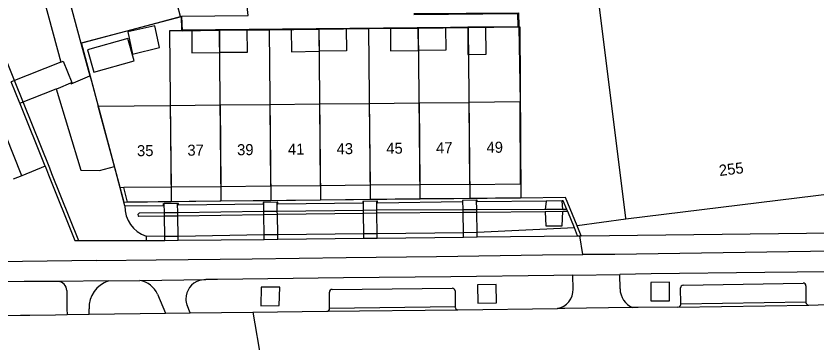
# Model space of a CAD drawing. Extents: x 194485 to 197793, y 468269 to 470822.
# Drawn here: x 194842.4 to 194929.3, y 469431.3 to 469466.7 of the extents above; entities that cross this region are included whole.
import ezdxf

# ---------------------------------------------------------------- set-up
doc = ezdxf.new("R2010")
doc.units = 0
for name, color, linetype in [('BGT grensvlak begroeid terreindeel', 7, 'Continuous'), ('BGT grensvlak begroeid terreindeel LR', 7, 'Continuous'), ('BGT grensvlak gebouwinstallatie plus 1', 7, 'Continuous'), ('BGT grensvlak onbegroeid terreindeel', 7, 'Continuous'), ('BGT grensvlak onbegroeid terreindeel LR', 7, 'Continuous'), ('BGT grensvlak overbruggingsdeel plus 1', 7, 'Continuous'), ('BGT grensvlak pand op maaiveld', 7, 'Continuous'), ('BGT grensvlak pand op maaiveld LR', 7, 'Continuous'), ('BGT grensvlak scheiding', 7, 'Continuous'), ('BGT grensvlak waterdeel', 7, 'Continuous'), ('BGT grensvlak wegdeel', 7, 'Continuous'), ('BGT lijnelement scheiding muur', 7, 'Continuous'), ('BGT tekst huisnummerreeks', 7, 'Continuous'), ('GEM grensvlak WOZ_BRK percelen', 7, 'Continuous')]:
    doc.layers.add(name, color=color, linetype=linetype)

msp = doc.modelspace()

# ---------------------------------------------------------------- linework, layer by layer
at = {"layer": 'BGT grensvlak begroeid terreindeel'}
for p, q in [((194903.039, 469443.729), (194892.478, 469443.211)), ((194858.568, 469442.804), (194856.547, 469442.81)), ((194860.023, 469442.8), (194858.568, 469442.804)), ((194869.37, 469442.971), (194860.023, 469442.8)), ((194870.837, 469442.986), (194869.37, 469442.971)), ((194880.175, 469443.079), (194870.837, 469442.986)), ((194881.633, 469443.095), (194880.175, 469443.079)), ((194890.998, 469443.195), (194881.633, 469443.095)), ((194892.478, 469443.211), (194890.998, 469443.195))]:
    msp.add_line(p, q, dxfattribs=at)
msp.add_lwpolyline([(194846.796, 469458.822), (194849.468, 469449.998), (194851.494, 469449.956), (194853.118, 469450.399)], dxfattribs=at)
msp.add_arc((194857.696, 469446.079), 3.465, 179.52011, 250.63631, dxfattribs=at)
at = {"layer": 'BGT grensvlak begroeid terreindeel LR'}
msp.add_line((194856.547, 469442.81), (194856.548, 469442.348), dxfattribs=at)
at = {"layer": 'BGT grensvlak gebouwinstallatie plus 1'}
msp.add_lwpolyline([(194850.883, 469460.626), (194855.24, 469461.848), (194854.556, 469464.288), (194850.199, 469463.065), (194850.883, 469460.626)], dxfattribs=at)
at = {"layer": 'BGT grensvlak onbegroeid terreindeel'}
for p, q in [((194899.973, 469446.631), (194899.884, 469445.725)), ((194901.78, 469445.735), (194901.72, 469446.647)), ((194901.791, 469445.486), (194899.879, 469445.47)), ((194901.78, 469445.735), (194899.884, 469445.725))]:
    msp.add_line(p, q, dxfattribs=at)
for points in [[(194899.879, 469445.47), (194899.942, 469443.935), (194901.724, 469443.942), (194901.791, 469445.486)], [(194892.542, 469437.522), (194892.572, 469435.537), (194894.598, 469435.592), (194894.552, 469437.569), (194892.542, 469437.522)], [(194911.347, 469437.794), (194911.355, 469435.788), (194913.358, 469435.799), (194913.354, 469437.816), (194911.347, 469437.794)], [(194869.015, 469435.251), (194871.011, 469435.299), (194871.052, 469437.278), (194869.051, 469437.279), (194869.015, 469435.251)]]:
    msp.add_lwpolyline(points, dxfattribs=at)
at = {"layer": 'BGT grensvlak onbegroeid terreindeel LR'}
msp.add_line((194896.888, 469465.567), (194897.02, 469465.568), dxfattribs=at)
at = {"layer": 'BGT grensvlak overbruggingsdeel plus 1'}
for p, q in [((194847.282, 469461.733), (194841.914, 469459.568)), ((194842.843, 469457.257), (194841.914, 469459.568)), ((194842.843, 469457.257), (194846.796, 469458.822)), ((194859.975, 469446.387), (194858.526, 469446.371)), ((194858.538, 469445.359), (194858.526, 469446.371)), ((194859.989, 469445.376), (194859.975, 469446.387)), ((194870.778, 469446.502), (194869.326, 469446.487)), ((194869.338, 469445.486), (194869.326, 469446.487)), ((194870.795, 469445.504), (194870.778, 469446.502)), ((194881.603, 469446.612), (194880.148, 469446.597)), ((194880.156, 469445.614), (194880.148, 469446.597)), ((194881.611, 469445.631), (194881.603, 469446.612)), ((194892.417, 469446.722), (194890.951, 469446.707)), ((194890.965, 469445.681), (194890.951, 469446.707)), ((194892.435, 469445.688), (194892.417, 469446.722)), ((194858.542, 469444.992), (194858.538, 469445.359)), ((194859.993, 469445.013), (194859.989, 469445.376)), ((194869.343, 469445.146), (194869.338, 469445.486)), ((194870.8, 469445.167), (194870.795, 469445.504)), ((194880.158, 469445.3), (194880.156, 469445.614)), ((194880.175, 469443.079), (194880.158, 469445.3)), ((194881.614, 469445.321), (194881.611, 469445.631)), ((194881.633, 469443.095), (194881.614, 469445.321)), ((194890.968, 469445.399), (194890.965, 469445.681)), ((194890.998, 469443.195), (194890.968, 469445.399)), ((194892.44, 469445.411), (194892.435, 469445.688)), ((194892.478, 469443.211), (194892.44, 469445.411)), ((194858.568, 469442.804), (194858.542, 469444.992)), ((194860.023, 469442.8), (194859.993, 469445.013)), ((194869.37, 469442.971), (194869.343, 469445.146)), ((194870.837, 469442.986), (194870.8, 469445.167)), ((194858.573, 469442.351), (194858.568, 469442.804)), ((194860.029, 469442.373), (194860.023, 469442.8)), ((194869.376, 469442.476), (194869.37, 469442.971)), ((194870.845, 469442.493), (194870.837, 469442.986)), ((194880.178, 469442.613), (194880.175, 469443.079)), ((194880.178, 469442.613), (194881.637, 469442.624)), ((194881.637, 469442.624), (194881.633, 469443.095)), ((194891.004, 469442.723), (194890.998, 469443.195)), ((194891.004, 469442.723), (194892.486, 469442.756)), ((194892.486, 469442.756), (194892.478, 469443.211)), ((194858.573, 469442.351), (194860.029, 469442.373)), ((194869.376, 469442.476), (194870.845, 469442.493))]:
    msp.add_line(p, q, dxfattribs=at)
for points in [[(194847.282, 469461.733), (194847.535, 469461.837), (194848.475, 469459.507), (194848.368, 469459.462)], [(194846.796, 469458.822), (194847.022, 469458.912), (194848.368, 469459.462)]]:
    msp.add_lwpolyline(points, dxfattribs=at)
at = {"layer": 'BGT grensvlak pand op maaiveld'}
for p, q in [((194848.008, 469469.214), (194849.478, 469463.774)), ((194849.478, 469463.774), (194858.138, 469466.1)), ((194886.176, 469457.302), (194891.576, 469457.358)), ((194897.139, 469457.415), (194891.576, 469457.358)), ((194851.362, 469456.943), (194859.178, 469457.024)), ((194853.118, 469450.399), (194851.362, 469456.943)), ((194859.178, 469457.024), (194864.577, 469457.079)), ((194864.577, 469457.079), (194869.977, 469457.135)), ((194869.977, 469457.135), (194875.377, 469457.191)), ((194875.377, 469457.191), (194880.777, 469457.246)), ((194880.777, 469457.246), (194886.176, 469457.302)), ((194853.738, 469448.088), (194853.118, 469450.399)), ((194854.128, 469448.092), (194853.738, 469448.088)), ((194859.263, 469448.141), (194854.128, 469448.092)), ((194864.662, 469448.193), (194859.263, 469448.141)), ((194870.062, 469448.245), (194864.662, 469448.193)), ((194875.462, 469448.296), (194870.062, 469448.245)), ((194880.862, 469448.348), (194875.462, 469448.296)), ((194886.261, 469448.4), (194880.862, 469448.348)), ((194891.661, 469448.452), (194886.261, 469448.4)), ((194932.545, 469447.628), (194908.627, 469444.663)), ((194908.627, 469444.663), (194908.613, 469444.775))]:
    msp.add_line(p, q, dxfattribs=at)
for points in [[(194908.613, 469444.775), (194903.543, 469485.688), (194927.461, 469488.652)], [(194858.138, 469466.1), (194860.291, 469466.679), (194859.617, 469469.186)], [(194854.564, 469465.004), (194855.087, 469462.588), (194858.022, 469463.323), (194857.484, 469465.66), (194854.564, 469465.004)], [(194864.505, 469465.208), (194861.522, 469465.181), (194861.518, 469462.727), (194864.52, 469462.756)], [(194864.505, 469465.208), (194867.487, 469465.234), (194867.521, 469462.784), (194864.52, 469462.756)], [(194875.284, 469465.337), (194872.294, 469465.309), (194872.323, 469462.844), (194875.322, 469462.901)], [(194875.284, 469465.337), (194878.274, 469465.364), (194878.321, 469462.957), (194875.322, 469462.901)], [(194886.065, 469465.443), (194883.082, 469465.413), (194883.095, 469462.963), (194886.095, 469462.995)], [(194886.065, 469465.443), (194889.047, 469465.473), (194889.094, 469463.026), (194886.095, 469462.995)], [(194893.441, 469465.518), (194891.484, 469465.507), (194891.481, 469462.554), (194893.477, 469462.575), (194893.441, 469465.518)], [(194891.661, 469448.452), (194897.211, 469448.505), (194897.139, 469457.415)]]:
    msp.add_lwpolyline(points, dxfattribs=at)
at = {"layer": 'BGT grensvlak pand op maaiveld LR'}
for p, q in [((194864.505, 469465.208), (194864.52, 469462.756)), ((194875.284, 469465.337), (194875.322, 469462.901)), ((194886.065, 469465.443), (194886.095, 469462.995)), ((194891.576, 469457.358), (194891.661, 469448.452)), ((194859.178, 469457.024), (194859.263, 469448.141)), ((194864.577, 469457.079), (194864.662, 469448.193)), ((194869.977, 469457.135), (194870.062, 469448.245)), ((194875.377, 469457.191), (194875.462, 469448.296)), ((194880.777, 469457.246), (194880.862, 469448.348)), ((194886.176, 469457.302), (194886.261, 469448.4))]:
    msp.add_line(p, q, dxfattribs=at)
at = {"layer": 'BGT grensvlak scheiding'}
for p, q in [((194854.231, 469446.108), (194853.738, 469448.088)), ((194901.72, 469446.647), (194899.973, 469446.631)), ((194902.318, 469445.49), (194902.216, 469445.737)), ((194903.039, 469443.729), (194902.318, 469445.49)), ((194903.392, 469442.868), (194903.039, 469443.729)), ((194903.767, 469442.871), (194903.334, 469443.939)), ((194903.392, 469442.868), (194903.626, 469442.87)), ((194903.626, 469442.87), (194903.767, 469442.871))]:
    msp.add_line(p, q, dxfattribs=at)
for points in [[(194808.402, 469544.028), (194813.167, 469532.11), (194822.891, 469507.949), (194823.111, 469507.354), (194828.346, 469494.356), (194829.297, 469491.931), (194842.241, 469459.762), (194843.193, 469457.323), (194846.06, 469450.233), (194846.279, 469449.635), (194849.21, 469442.337)], [(194845.604, 469450.442), (194842.861, 469457.211), (194842.843, 469457.257)], [(194845.604, 469450.442), (194845.754, 469450.071), (194845.962, 469449.493), (194848.824, 469442.336), (194849.21, 469442.337)], [(194903.334, 469443.939), (194902.09, 469447.013), (194897.183, 469446.95), (194864.545, 469446.619), (194854.532, 469446.506), (194854.128, 469448.092)], [(194854.231, 469446.108), (194858.45, 469446.167), (194858.455, 469446.37), (194858.526, 469446.371)], [(194869.326, 469446.487), (194869.262, 469446.487), (194869.264, 469446.3), (194860.065, 469446.196), (194860.059, 469446.388), (194859.975, 469446.387)], [(194880.148, 469446.597), (194880.069, 469446.596), (194880.075, 469446.419), (194870.853, 469446.3), (194870.862, 469446.503), (194870.778, 469446.502)], [(194890.951, 469446.707), (194890.886, 469446.706), (194890.887, 469446.536), (194881.686, 469446.416), (194881.678, 469446.613), (194881.603, 469446.612)], [(194899.973, 469446.631), (194892.478, 469446.564), (194892.477, 469446.722), (194892.417, 469446.722)], [(194902.216, 469445.737), (194901.843, 469446.648), (194901.72, 469446.647)]]:
    msp.add_lwpolyline(points, dxfattribs=at)
at = {"layer": 'BGT grensvlak waterdeel'}
for p, q in [((194858.538, 469445.359), (194855.814, 469445.327)), ((194859.989, 469445.376), (194858.538, 469445.359)), ((194869.338, 469445.486), (194859.989, 469445.376)), ((194870.795, 469445.504), (194869.338, 469445.486)), ((194880.156, 469445.614), (194870.795, 469445.504)), ((194880.158, 469445.3), (194870.8, 469445.167)), ((194881.611, 469445.631), (194880.156, 469445.614)), ((194881.614, 469445.321), (194880.158, 469445.3)), ((194890.965, 469445.681), (194881.611, 469445.631)), ((194890.968, 469445.399), (194881.614, 469445.321)), ((194892.435, 469445.688), (194890.965, 469445.681)), ((194892.44, 469445.411), (194890.968, 469445.399)), ((194899.884, 469445.725), (194892.435, 469445.688)), ((194899.879, 469445.47), (194892.44, 469445.411)), ((194902.216, 469445.737), (194901.78, 469445.735)), ((194902.318, 469445.49), (194901.791, 469445.486)), ((194858.542, 469444.992), (194855.748, 469444.952)), ((194859.993, 469445.013), (194858.542, 469444.992)), ((194869.343, 469445.146), (194859.993, 469445.013)), ((194870.8, 469445.167), (194869.343, 469445.146))]:
    msp.add_line(p, q, dxfattribs=at)
msp.add_arc((194855.88, 469445.122), 0.215, 107.89578, 232.14056, dxfattribs=at)
at = {"layer": 'BGT grensvlak wegdeel'}
for p, q in [((194845.604, 469450.442), (194843.062, 469449.386)), ((194843.062, 469449.386), (194842.131, 469448.999)), ((194908.627, 469444.663), (194903.334, 469443.939)), ((194870.845, 469442.493), (194880.178, 469442.613)), ((194881.637, 469442.624), (194891.004, 469442.723)), ((194892.486, 469442.756), (194903.392, 469442.868)), ((194903.956, 469440.821), (194903.626, 469442.87)), ((194903.767, 469442.871), (194933.219, 469443.214)), ((194849.21, 469442.337), (194856.548, 469442.348)), ((194856.548, 469442.348), (194858.573, 469442.351)), ((194860.029, 469442.373), (194869.376, 469442.476)), ((194851.156, 469440.189), (194857.654, 469440.247)), ((194899.586, 469440.782), (194903.956, 469440.821)), ((194902.884, 469438.585), (194907.975, 469438.666)), ((194902.908, 469437.064), (194902.884, 469438.585)), ((194908, 469437.087), (194907.975, 469438.666)), ((194852.482, 469437.959), (194846.988, 469437.915)), ((194852.482, 469437.959), (194855.863, 469438.004)), ((194855.863, 469438.004), (194863.031, 469438.103)), ((194863.031, 469438.103), (194862.362, 469438.015)), ((194914.86, 469437.5), (194927.872, 469437.727)), ((194928.177, 469437.427), (194928.175, 469435.681)), ((194857.797, 469436.52), (194858.64, 469434.447)), ((194876.465, 469435.016), (194876.454, 469436.738)), ((194876.751, 469437.04), (194889.782, 469437.17)), ((194890.085, 469436.872), (194890.095, 469435.178)), ((194914.581, 469435.47), (194914.565, 469437.197)), ((194914.581, 469435.47), (194928.175, 469435.681)), ((194928.175, 469435.681), (194928.175, 469435.636)), ((194850.366, 469434.337), (194850.365, 469434.94)), ((194861.35, 469434.483), (194861.007, 469435.328)), ((194876.168, 469434.662), (194890.399, 469434.832)), ((194876.465, 469435.016), (194890.095, 469435.178)), ((194876.465, 469434.964), (194876.465, 469435.016)), ((194890.095, 469435.178), (194890.095, 469435.131)), ((194890.399, 469434.832), (194901.218, 469434.959)), ((194914.284, 469435.115), (194928.48, 469435.336)), ((194914.581, 469435.418), (194914.581, 469435.47)), ((194846.727, 469434.288), (194847.984, 469434.305)), ((194847.984, 469434.305), (194850.366, 469434.337)), ((194850.366, 469434.337), (194858.64, 469434.447)), ((194858.64, 469434.447), (194861.35, 469434.483)), ((194861.35, 469434.483), (194868.14, 469434.574)), ((194868.14, 469434.574), (194876.168, 469434.662)), ((194868.14, 469434.574), (194870.629, 469419.828))]:
    msp.add_line(p, q, dxfattribs=at)
for points in [[(194840.734, 469485.995), (194843.279, 469476.606), (194847.282, 469461.733)], [(194896.888, 469465.567), (194860.414, 469465.189), (194860.398, 469466.722), (194867.635, 469466.797), (194867.182, 469470.691), (194867.044, 469471.201)], [(194843.062, 469449.386), (194835.229, 469469.047), (194834.042, 469468.516)], [(194885.629, 469466.909), (194896.877, 469467.003), (194896.888, 469465.567)], [(194848.368, 469459.462), (194848.406, 469459.37), (194850.457, 469460.225)], [(194940.679, 469441.777), (194937.877, 469441.347), (194931.041, 469441.21), (194916.853, 469440.974), (194907.42, 469440.847), (194903.956, 469440.821)], [(194851.156, 469440.189), (194843.121, 469440.077), (194829.018, 469439.911), (194818.274, 469439.778), (194806.722, 469439.642), (194795.797, 469439.51), (194784.846, 469439.364), (194774.365, 469439.237), (194766.926, 469439.156), (194753.815, 469439.019)], [(194857.654, 469440.247), (194868.068, 469440.375), (194878.252, 469440.507), (194888.091, 469440.626), (194899.586, 469440.782)], [(194940.303, 469439.47), (194939.093, 469439.255), (194937.774, 469439.059), (194934.276, 469439.001), (194923.731, 469438.873), (194911.39, 469438.721), (194907.975, 469438.666)], [(194902.884, 469438.585), (194900.804, 469438.552), (194889.615, 469438.407), (194877.974, 469438.285), (194864.293, 469438.121), (194863.031, 469438.103)], [(194846.988, 469437.915), (194843.328, 469437.891), (194832.923, 469437.749), (194821.76, 469437.603), (194811.008, 469437.475), (194796.59, 469437.306), (194781.694, 469437.126), (194772.14, 469437.014)], [(194847.952, 469436.914), (194847.959, 469434.895), (194847.984, 469434.305)], [(194909.364, 469435.068), (194909.1, 469435.066), (194902.003, 469434.968), (194901.218, 469434.959)], [(194914.284, 469435.115), (194909.981, 469435.073), (194909.364, 469435.068)], [(194928.48, 469435.336), (194929.497, 469435.352), (194933.612, 469435.437)], [(194836.254, 469434.172), (194842.925, 469434.238), (194843.912, 469434.256), (194846.727, 469434.288)]]:
    msp.add_lwpolyline(points, dxfattribs=at)
for centre, radius, start, end in [((194846.89, 469436.856), 1.063, 3.11425, 84.7283), ((194853.345, 469435.102), 2.984, 106.80357, 183.11819), ((194855.457, 469435.472), 2.564, 24.11896, 80.88143), ((194862.951, 469436.012), 2.087, 106.40051, 180.53365), ((194914.865, 469437.2), 0.3, 91.04314, 180.48977), ((194927.877, 469437.427), 0.3, 0.08463, 90.86239), ((194876.754, 469436.74), 0.3, 90.6589, 180.29761), ((194889.786, 469436.871), 0.299, 0.14355, 90.80977), ((194900.789, 469437.034), 2.119, 281.68162, 0.79988), ((194910.224, 469437.119), 2.224, 180.82927, 247.25523), ((194862.819, 469436.066), 1.956, 182.12503, 202.14685), ((194928.475, 469435.636), 0.3, 180.07709, 270.86992), ((194876.163, 469434.964), 0.302, 270.9735, 359.983), ((194890.397, 469435.134), 0.302, 180.58626, 270.3639), ((194914.279, 469435.417), 0.302, 270.97369, 0.17219)]:
    msp.add_arc(centre, radius, start, end, dxfattribs=at)
at = {"layer": 'BGT lijnelement scheiding muur'}
for p, q in [((194897.02, 469465.568), (194897.139, 469457.415)), ((194849.478, 469463.774), (194850.457, 469460.225)), ((194850.457, 469460.225), (194850.578, 469459.785)), ((194850.578, 469459.785), (194851.362, 469456.943))]:
    msp.add_line(p, q, dxfattribs=at)
msp.add_lwpolyline([(194885.624, 469467.015), (194896.979, 469467.074), (194897.02, 469465.58), (194897.02, 469465.568)], dxfattribs=at)
at = {"layer": 'GEM grensvlak WOZ_BRK percelen'}
for p, q in [((194860.45, 469465.142), (194864.499, 469465.186)), ((194864.499, 469465.186), (194869.899, 469465.245)), ((194864.499, 469465.186), (194864.677, 469446.607)), ((194869.899, 469465.245), (194875.299, 469465.304)), ((194869.899, 469465.245), (194870.077, 469446.672)), ((194875.299, 469465.304), (194880.699, 469465.363)), ((194875.299, 469465.304), (194875.477, 469446.737)), ((194880.699, 469465.363), (194886.098, 469465.422)), ((194880.699, 469465.363), (194880.877, 469446.801)), ((194886.098, 469465.422), (194891.498, 469465.481)), ((194886.098, 469465.422), (194886.276, 469446.866)), ((194891.498, 469465.481), (194891.676, 469446.931)), ((194860.45, 469465.142), (194859.1, 469465.127)), ((194859.1, 469465.127), (194859.278, 469446.543)), ((194891.676, 469446.931), (194886.276, 469446.866)), ((194864.677, 469446.607), (194859.278, 469446.543)), ((194870.077, 469446.672), (194864.677, 469446.607)), ((194875.477, 469446.737), (194870.077, 469446.672)), ((194880.877, 469446.801), (194875.477, 469446.737)), ((194886.276, 469446.866), (194880.877, 469446.801))]:
    msp.add_line(p, q, dxfattribs=at)
for points in [[(194859.278, 469446.543), (194854.169, 469446.482), (194849.519, 469463.811), (194860.378, 469466.692), (194860.45, 469465.142)], [(194891.498, 469465.481), (194897.122, 469465.542), (194897.219, 469446.997), (194891.676, 469446.931)]]:
    msp.add_lwpolyline(points, dxfattribs=at)

# ---------------------------------------------------------------- texts
at = {"layer": 'BGT tekst huisnummerreeks'}
for s, rotation, p in [('47', 0.6, (194888.034, 469451.817)), ('49', 0.5, (194893.508, 469451.87)), ('35', 0.5, (194855.569, 469451.506)), ('37', 0.6, (194861.036, 469451.558)), ('39', 0.6, (194866.434, 469451.61)), ('41', 0.5, (194871.951, 469451.663)), ('43', 0.6, (194877.235, 469451.713)), ('45', 0.6, (194882.631, 469451.765)), ('255', 7.1, (194918.814, 469449.351))]:
    msp.add_text(s, height=1.2, rotation=rotation, dxfattribs=at).set_placement(p)

doc.saveas('drawing.dxf')
